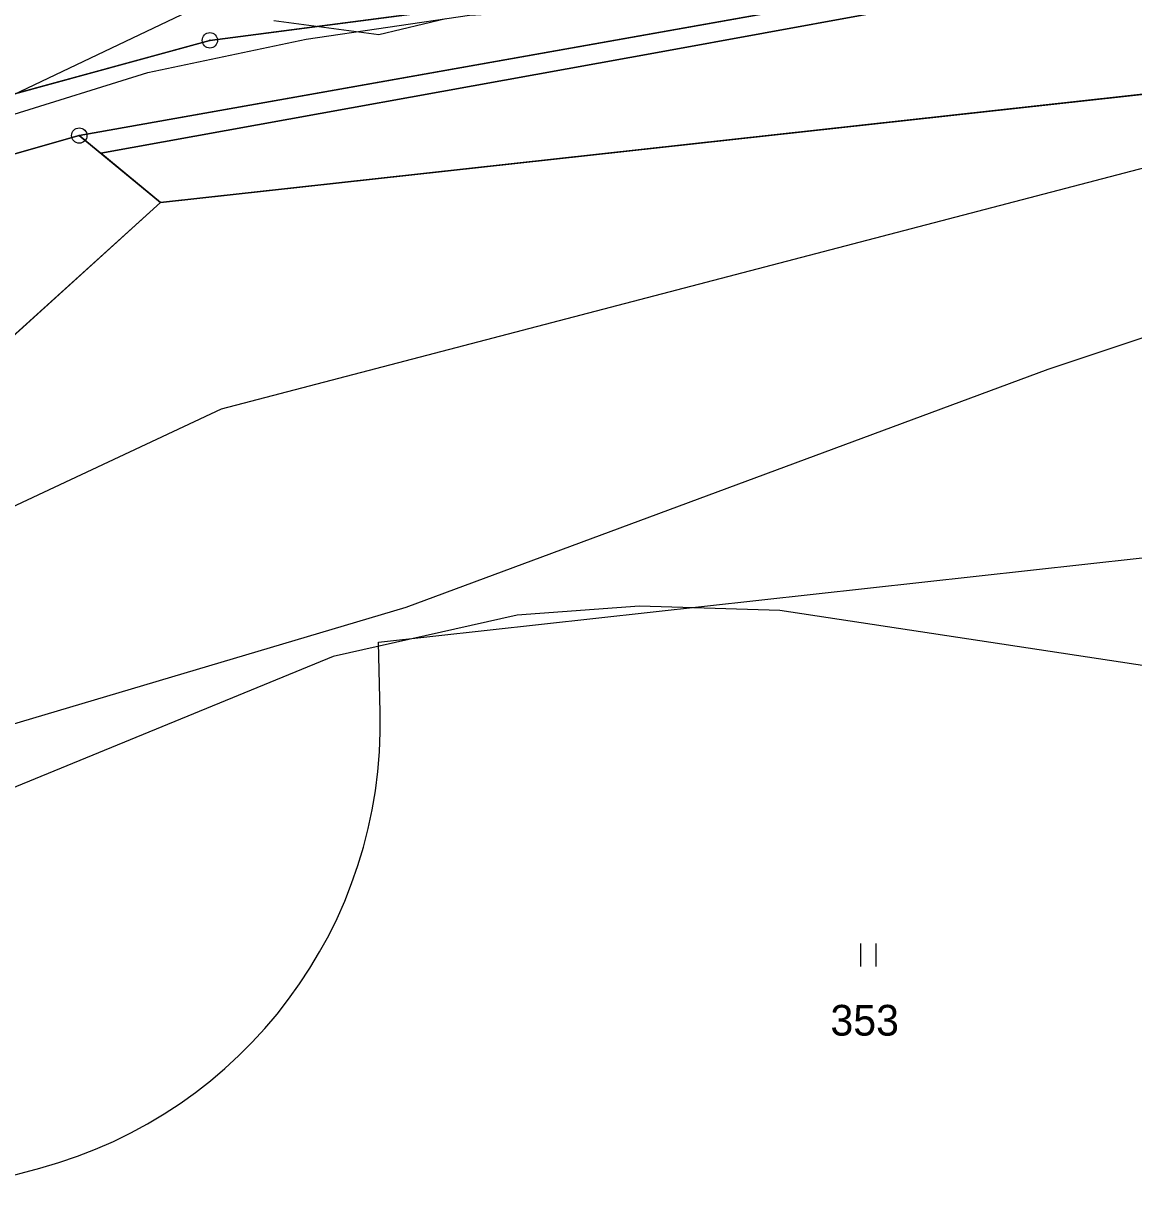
# Model space of a CAD drawing. Extents: x -706130 to -698555, y -971544 to -967260.
# Drawn here: x -703953.7 to -703881.4, y -970074.5 to -969998.2 of the extents above; entities that cross this region are included whole.
import ezdxf

# ---------------------------------------------------------------- set-up
doc = ezdxf.new("R2010")
doc.units = 0
for name, color, linetype in [('BPEJ hranice S', 7, 'Continuous'), ('BPEJ I-II trida ochrany S', 7, 'Continuous'), ('Docházková izochrona - VLAK N', 7, 'Continuous'), ('KN_Hranice_parcel', 7, 'Continuous'), ('KN_Parcelni cisla', 7, 'Continuous'), ('KN_Polygon parcely', 7, 'Continuous'), ('KN_POZEMKY_10_LESNI POZEMEK', 7, 'Continuous'), ('KN_POZEMKY_14_OSTATNI PLOCHA', 7, 'Continuous'), ('KN_POZEMKY_7_TTP', 7, 'Continuous'), ('KN_VYUZITI_17_ostatni plocha_ostatni komunikace', 7, 'Continuous'), ('KN_Značky bodu BP', 7, 'Continuous'), ('KN_Značky kultur', 7, 'Continuous'), ('Koridor pro revitalizaci a rozvolneni toku N', 7, 'Continuous'), ('Koridor pro revitalizaci a rozvolneni toku N ŠRAFY', 7, 'Continuous'), ('OP lesa 30 m', 7, 'Continuous'), ('Plochy lesní všeobecné S', 7, 'Continuous'), ('Plochy smíšené nezastavěného území všeobecné S', 7, 'Continuous'), ('Plochy zemědělské všeobecné CELEK S', 7, 'Continuous'), ('Regulační bloky v krajině S', 7, 'Continuous'), ('VPO pro zvysovani retencnich schopnosti uzemi_obrys N', 7, 'Continuous'), ('VPO pro zvysovani retencnich schopnosti uzemi_plocha N', 7, 'Continuous'), ('VÝŠKOPIS_vrstevnice hlavní', 7, 'Continuous'), ('Záplavové území stanovene S', 7, 'Continuous')]:
    doc.layers.add(name, color=color, linetype=linetype)

msp = doc.modelspace()

# ---------------------------------------------------------------- linework, layer by layer
at = {"layer": 'BPEJ hranice S'}
for points in [[(-703639.54, -969992.66), (-703663.21, -970006.89), (-703660.12, -970006.541), (-703662.675, -970008.091), (-703662.225, -970011.396), (-703662.068, -970012.542), (-703662.537, -970015.733), (-703700.207, -970020.75), (-703713.64, -970022.54), (-703736.66, -970022.5), (-703738.7, -970005.71), (-703759.3, -970007.2), (-703764.14, -970004.79), (-703803.95, -970004.28), (-703818.85, -970002.85), (-703835.224, -970004.203), (-703840.75, -970004.66), (-703870.49, -970001.64), (-703944.74, -970009.83), (-703948.642, -970006.612), (-703912.125, -970000), (-703898.794, -969997.586)], [(-703898.794, -969997.586), (-703912.125, -970000), (-703948.642, -970006.612), (-703944.74, -970009.83), (-703870.49, -970001.64), (-703840.75, -970004.66), (-703835.224, -970004.203), (-703840.221, -970006.051), (-703856.9, -970011.709), (-703870.219, -970015.117), (-703886.944, -970020.695), (-703928.758, -970036.187), (-703961.145, -970045.803), (-704005.948, -970057.337), (-704023.369, -970062.32), (-704026.656, -970062.991), (-704033.176, -970064.325), (-704044.945, -970066.184), (-704065.078, -970065.875), (-704081.493, -970062.156), (-704083.26, -970061.629), (-704089.472, -970059.775), (-704095.597, -970057.948)]]:
    msp.add_lwpolyline(points, dxfattribs=at)
at = {"layer": 'BPEJ I-II trida ochrany S'}
for p, q in [((-703941.53, -969999.26), (-703897.87, -969993.56)), ((-703969.51, -970006.92), (-703941.53, -969999.26)), ((-703870.49, -970001.64), (-703944.74, -970009.83)), ((-703950.04, -970005.46), (-703968.54, -970010.73)), ((-703944.74, -970009.83), (-703950.04, -970005.46))]:
    msp.add_line(p, q, dxfattribs=at)
at = {"layer": 'Docházková izochrona - VLAK N'}
msp.add_circle((-704165.451, -969778.767), 800, dxfattribs=at)
at = {"layer": 'KN_Hranice_parcel'}
for q in [(-703950.04, -970005.46), (-703960.89, -970024.4)]:
    msp.add_line((-703944.74, -970009.83), q, dxfattribs=at)
for points in [[(-704089.75, -970059.21), (-704011.23, -970034.23), (-703991.66, -970024.21), (-703969.51, -970006.92), (-703941.53, -969999.26), (-703897.87, -969993.56), (-703867.34, -969985.89), (-703811.57, -969981.85), (-703787.2, -969990.39), (-703717.39, -969989.48), (-703691.36, -969994.41), (-703670.98, -969991.62), (-703632.13, -969975.96), (-703585.29, -969956.45), (-703444.12, -969940.96), (-703404.38, -969953.94), (-703344.87, -969968.42)], [(-703787.45, -969993.16), (-703811.97, -969984.08), (-703862.8, -969987.98), (-703898.23, -969996.24), (-703950.04, -970005.46)], [(-703803.95, -970004.28), (-703818.85, -970002.85), (-703840.75, -970004.66), (-703870.49, -970001.64), (-703944.74, -970009.83)], [(-703950.04, -970005.46), (-703968.54, -970010.73), (-703988.07, -970026.12), (-704010.63, -970038.83), (-704087.85, -970063.07)]]:
    msp.add_lwpolyline(points, dxfattribs=at)
at = {"layer": 'KN_Polygon parcely'}
for points in [[(-703898.23, -969996.24), (-703950.04, -970005.46), (-703944.74, -970009.83), (-703870.49, -970001.64), (-703840.75, -970004.66), (-703818.85, -970002.85), (-703803.95, -970004.28), (-703764.14, -970004.79), (-703787.45, -969993.16), (-703811.97, -969984.08), (-703862.8, -969987.98)], [(-703803.95, -970004.28), (-703818.85, -970002.85), (-703840.75, -970004.66), (-703870.49, -970001.64), (-703944.74, -970009.83), (-703960.89, -970024.4), (-703960.43, -970043.74), (-704021.7, -970060.27), (-704043.31, -970072.14), (-704050.07, -970091.03), (-704046.68, -970104.99), (-704031.27, -970122.88), (-704002.53, -970131.79), (-703936.29, -970102.31), (-703893.41, -970099.95), (-703808.4, -970086.14), (-703777, -970083.13), (-703780.36, -970026.97)], [(-704087.85, -970063.07), (-704064.44, -970106.69), (-704055.84, -970105.87), (-704056.22, -970090.66), (-704043.31, -970072.14), (-704021.7, -970060.27), (-703960.89, -970024.4), (-703944.74, -970009.83), (-703950.04, -970005.46), (-703968.54, -970010.73), (-703988.07, -970026.12), (-704010.63, -970038.83)]]:
    msp.add_lwpolyline(points, close=True, dxfattribs=at)
for points in [[(-704127.02, -969996.22), (-704097.62, -970043.99), (-704089.75, -970059.21), (-704011.23, -970034.23), (-703991.66, -970024.21), (-703969.51, -970006.92), (-703941.53, -969999.26), (-703897.87, -969993.56)], [(-703897.87, -969993.56), (-703941.53, -969999.26), (-703969.51, -970006.92), (-703991.66, -970024.21), (-704011.23, -970034.23), (-704089.75, -970059.21), (-704087.85, -970063.07), (-704010.63, -970038.83), (-703988.07, -970026.12), (-703968.54, -970010.73), (-703950.04, -970005.46), (-703898.23, -969996.24)]]:
    msp.add_lwpolyline(points, dxfattribs=at)
at = {"layer": 'KN_POZEMKY_10_LESNI POZEMEK'}
for p, q in [((-703950.04, -970005.46), (-703898.23, -969996.24)), ((-703870.49, -970001.64), (-703944.74, -970009.83)), ((-703944.74, -970009.83), (-703950.04, -970005.46))]:
    msp.add_line(p, q, dxfattribs=at)
at = {"layer": 'KN_POZEMKY_14_OSTATNI PLOCHA'}
for p, q in [((-703941.53, -969999.26), (-703897.87, -969993.56)), ((-703898.23, -969996.24), (-703950.04, -970005.46)), ((-703969.51, -970006.92), (-703941.53, -969999.26)), ((-703950.04, -970005.46), (-703968.54, -970010.73))]:
    msp.add_line(p, q, dxfattribs=at)
at = {"layer": 'KN_POZEMKY_7_TTP'}
for p, q in [((-703897.87, -969993.56), (-703941.53, -969999.26)), ((-703941.53, -969999.26), (-703969.51, -970006.92)), ((-703944.74, -970009.83), (-703870.49, -970001.64)), ((-703968.54, -970010.73), (-703950.04, -970005.46)), ((-703950.04, -970005.46), (-703944.74, -970009.83)), ((-703944.74, -970009.83), (-703960.89, -970024.4)), ((-703960.89, -970024.4), (-703944.74, -970009.83))]:
    msp.add_line(p, q, dxfattribs=at)
at = {"layer": 'KN_VYUZITI_17_ostatni plocha_ostatni komunikace'}
for p, q in [((-703941.53, -969999.26), (-703897.87, -969993.56)), ((-703898.23, -969996.24), (-703950.04, -970005.46)), ((-703969.51, -970006.92), (-703941.53, -969999.26)), ((-703950.04, -970005.46), (-703968.54, -970010.73))]:
    msp.add_line(p, q, dxfattribs=at)
at = {"layer": 'KN_Značky bodu BP'}
for centre, radius in [((-703941.53, -969999.26), 0.5), ((-703941.53, -969999.26), 0.0303), ((-703950.04, -970005.46), 0.5), ((-703950.04, -970005.46), 0.0303)]:
    msp.add_circle(centre, radius, dxfattribs=at)
at = {"layer": 'KN_Značky kultur'}
for p, q in [((-703899.121, -970059.57), (-703899.121, -970058.07)), ((-703898.12, -970059.57), (-703898.12, -970058.07))]:
    msp.add_line(p, q, dxfattribs=at)
at = {"layer": 'Koridor pro revitalizaci a rozvolneni toku N'}
for points in [[(-703929.941, -969998.396), (-703924.626, -969997.614), (-703907.744, -969996.676)], [(-703965.585, -970007.927), (-703965.581, -970007.926), (-703954.637, -970004.177), (-703945.572, -970001.363), (-703935.256, -969999.177), (-703929.941, -969998.396)]]:
    msp.add_lwpolyline(points, dxfattribs=at)
at = {"layer": 'Koridor pro revitalizaci a rozvolneni toku N ŠRAFY'}
for points in [[(-703929.941, -969998.396), (-703924.626, -969997.614), (-703907.744, -969996.676)], [(-703965.585, -970007.927), (-703965.581, -970007.926), (-703954.637, -970004.177), (-703945.572, -970001.363), (-703935.256, -969999.177), (-703929.941, -969998.396)]]:
    msp.add_lwpolyline(points, dxfattribs=at)
at = {"layer": 'OP lesa 30 m'}
msp.add_line((-704013.886, -970089.234), (-703952.616, -970072.704), dxfattribs=at)
msp.add_lwpolyline([(-703930.438, -970043.027), (-703930.547, -970038.446), (-703870.359, -970031.808), (-703843.781, -970034.507)], dxfattribs=at)
msp.add_arc((-703960.43, -970043.74), 30, 285.09833, 1.36252, dxfattribs=at)
at = {"layer": 'Plochy lesní všeobecné S'}
for p, q in [((-703898.23, -969996.24), (-703950.04, -970005.46)), ((-703944.74, -970009.83), (-703870.49, -970001.64)), ((-703950.04, -970005.46), (-703944.74, -970009.83))]:
    msp.add_line(p, q, dxfattribs=at)
at = {"layer": 'Plochy smíšené nezastavěného území všeobecné S'}
for p, q in [((-703950.04, -970005.46), (-703898.23, -969996.24)), ((-703944.74, -970009.83), (-703950.04, -970005.46)), ((-703960.89, -970024.4), (-703944.74, -970009.83))]:
    msp.add_line(p, q, dxfattribs=at)
at = {"layer": 'Plochy zemědělské všeobecné CELEK S'}
for p, q in [((-703870.49, -970001.64), (-703944.74, -970009.83)), ((-703944.74, -970009.83), (-703960.89, -970024.4))]:
    msp.add_line(p, q, dxfattribs=at)
at = {"layer": 'Regulační bloky v krajině S'}
for p, q in [((-703898.23, -969996.24), (-703950.04, -970005.46)), ((-703950.04, -970005.46), (-703898.23, -969996.24)), ((-703944.74, -970009.83), (-703870.49, -970001.64)), ((-703870.49, -970001.64), (-703944.74, -970009.83)), ((-703950.04, -970005.46), (-703944.74, -970009.83)), ((-703944.74, -970009.83), (-703950.04, -970005.46)), ((-703944.74, -970009.83), (-703960.89, -970024.4)), ((-703960.89, -970024.4), (-703944.74, -970009.83))]:
    msp.add_line(p, q, dxfattribs=at)
at = {"layer": 'VPO pro zvysovani retencnich schopnosti uzemi_obrys N'}
for points in [[(-703929.941, -969998.396), (-703924.626, -969997.614), (-703907.744, -969996.676)], [(-703965.585, -970007.927), (-703965.581, -970007.926), (-703954.637, -970004.177), (-703945.572, -970001.363), (-703935.256, -969999.177), (-703929.941, -969998.396)]]:
    msp.add_lwpolyline(points, dxfattribs=at)
at = {"layer": 'VPO pro zvysovani retencnich schopnosti uzemi_plocha N'}
for points in [[(-703929.941, -969998.396), (-703924.626, -969997.614), (-703907.744, -969996.676)], [(-703965.585, -970007.927), (-703965.581, -970007.926), (-703954.637, -970004.177), (-703945.572, -970001.363), (-703935.256, -969999.177), (-703929.941, -969998.396)]]:
    msp.add_lwpolyline(points, dxfattribs=at)
at = {"layer": 'VÝŠKOPIS_vrstevnice hlavní'}
for points in [[(-703602.65, -969973.623), (-703619.057, -969982.897), (-703649.304, -969995.737), (-703661.288, -969999.589), (-703670.419, -970001.729), (-703680.406, -970003.013), (-703704.945, -970002.728), (-703714.932, -970004.155), (-703720.924, -970005.724), (-703744.608, -970014.142), (-703752.597, -970014.427), (-703760.587, -970012.715), (-703784.759, -970000.435), (-703801.39, -969996.451), (-703817.655, -969995.452), (-703832.207, -969996.451), (-703848.472, -969999.161), (-703940.804, -970023.271)], [(-703942.461, -969997.171), (-703993.29, -970021.356), (-704038.579, -970036.861), (-704063.237, -970039.677), (-704085.272, -970038.442), (-704114.695, -970033.83)], [(-703940.804, -970023.271), (-703988.193, -970045.477), (-704022.701, -970073.191), (-704030.533, -970079.881), (-704039.784, -970091.033), (-704042.393, -970097.913), (-704042.867, -970107.167)], [(-703866.734, -970042.105), (-703904.399, -970036.398), (-703913.53, -970036.113), (-703921.519, -970036.684), (-703933.504, -970039.394), (-703962.037, -970051.093), (-703966.603, -970054.09), (-703987.29, -970065.075), (-703995.85, -970070.925), (-704002.841, -970077.345), (-704009.832, -970086.476), (-704012.971, -970093.324), (-704014.112, -970101.313), (-704013.256, -970107.163), (-704010.546, -970113.155), (-704005.124, -970120.003), (-703998.704, -970125.71), (-703918.951, -970164.516), (-703906.111, -970172.791)]]:
    msp.add_lwpolyline(points, dxfattribs=at)
at = {"layer": 'Záplavové území stanovene S'}
msp.add_lwpolyline([(-703937.375, -969997.978), (-703930.528, -969998.875), (-703926.168, -969997.832)], dxfattribs=at)

# ---------------------------------------------------------------- texts
at = {"layer": 'KN_Parcelni cisla'}
msp.add_text('353', height=2, dxfattribs=at).set_placement((-703901.1, -970064.07))

doc.saveas('drawing.dxf')
